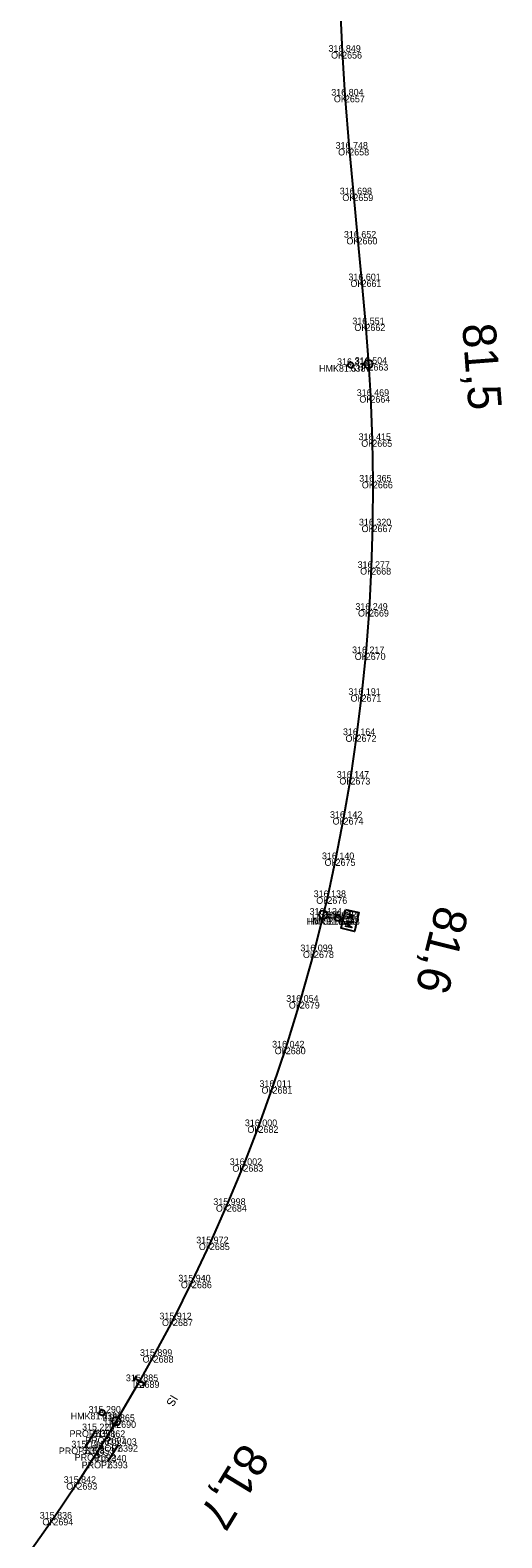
# Model space of a CAD drawing. Extents: x -621782 to -610392, y -1141853 to -1122321.
# Drawn here: x -613948.9 to -613864.2, y -1131544.7 to -1131273.8 of the extents above; entities that cross this region are included whole.
import ezdxf

# ---------------------------------------------------------------- set-up
doc = ezdxf.new("R2010")
doc.units = 0
for name, color, linetype in [('Vrstva 1', 7, 'Continuous'), ('Vrstva 19', 7, 'Continuous'), ('Vrstva 3', 7, 'Continuous'), ('Vrstva 60', 7, 'Continuous'), ('Vrstva 61', 7, 'Continuous'), ('Vrstva 62', 7, 'Continuous'), ('Vrstva 7', 7, 'Continuous')]:
    doc.layers.add(name, color=color, linetype=linetype)

msp = doc.modelspace()

# ---------------------------------------------------------------- linework, layer by layer
at = {"layer": 'Vrstva 1'}
msp.add_lwpolyline([(-613893.19, -1131269.91), (-613892.85, -1131277.7), (-613892.35, -1131285.56), (-613891.57, -1131295.11), (-613890.83, -1131303.31), (-613890.09, -1131311.09), (-613889.36, -1131318.74), (-613888.66, -1131326.65), (-613888.12, -1131333.76), (-613887.77, -1131339.53), (-613887.43, -1131347.46), (-613887.32, -1131354.92), (-613887.38, -1131362.79), (-613887.62, -1131370.43), (-613888.02, -1131377.96), (-613888.61, -1131385.75), (-613889.36, -1131393.25), (-613890.25, -1131400.47), (-613891.36, -1131408.14), (-613892.58, -1131415.34), (-613894.02, -1131422.76), (-613895.5, -1131429.58), (-613896.24, -1131432.74), (-613897.9, -1131439.3), (-613900.44, -1131448.39), (-613902.97, -1131456.6), (-613905.35, -1131463.68), (-613907.87, -1131470.73), (-613910.58, -1131477.72), (-613913.54, -1131484.89), (-613916.6, -1131491.78), (-613919.82, -1131498.64), (-613923.22, -1131505.44), (-613926.7, -1131512.01), (-613929.23, -1131516.55), (-613933.43, -1131523.73), (-613935.16, -1131526.59), (-613937.06, -1131529.64), (-613940.4, -1131534.83), (-613944.71, -1131541.24), (-613948.88, -1131547.16)], dxfattribs=at)
at = {"layer": 'Vrstva 19'}
for p, q in [((-613939.03, -1131528.46), (-613937.11, -1131525.37)), ((-613933.09, -1131528.01), (-613934.93, -1131531))]:
    msp.add_line(p, q, dxfattribs=at)
at = {"layer": 'Vrstva 3'}
for p, q in [((-613929.84, -1131515.61), (-613930.35, -1131516.48)), ((-613928.37, -1131517.05), (-613930.09, -1131516.04)), ((-613928.12, -1131516.62), (-613928.62, -1131517.48))]:
    msp.add_line(p, q, dxfattribs=at)
at = {"layer": 'Vrstva 60'}
for p, q in [((-613892.85, -1131277.7), (-613892.85, -1131277.7)), ((-613892.35, -1131285.56), (-613892.35, -1131285.56)), ((-613891.57, -1131295.11), (-613891.57, -1131295.11)), ((-613890.83, -1131303.31), (-613890.83, -1131303.31)), ((-613890.09, -1131311.09), (-613890.09, -1131311.09)), ((-613889.36, -1131318.74), (-613889.36, -1131318.74)), ((-613888.66, -1131326.65), (-613888.66, -1131326.65)), ((-613891.32, -1131333.97), (-613891.32, -1131333.97)), ((-613888.12, -1131333.76), (-613888.12, -1131333.76)), ((-613887.77, -1131339.53), (-613887.77, -1131339.53)), ((-613887.43, -1131347.46), (-613887.43, -1131347.46)), ((-613887.32, -1131354.92), (-613887.32, -1131354.92)), ((-613887.38, -1131362.79), (-613887.38, -1131362.79)), ((-613887.62, -1131370.43), (-613887.62, -1131370.43)), ((-613888.02, -1131377.96), (-613888.02, -1131377.96)), ((-613888.61, -1131385.75), (-613888.61, -1131385.75)), ((-613889.36, -1131393.25), (-613889.36, -1131393.25)), ((-613890.25, -1131400.47), (-613890.25, -1131400.47)), ((-613891.36, -1131408.14), (-613891.36, -1131408.14)), ((-613892.58, -1131415.34), (-613892.58, -1131415.34)), ((-613894.02, -1131422.76), (-613894.02, -1131422.76)), ((-613895.5, -1131429.58), (-613895.5, -1131429.58)), ((-613896.24, -1131432.74), (-613896.24, -1131432.74)), ((-613893.6, -1131433.35), (-613893.6, -1131433.35)), ((-613893.26, -1131433.34), (-613893.26, -1131433.34)), ((-613897.9, -1131439.3), (-613897.9, -1131439.3)), ((-613900.44, -1131448.39), (-613900.44, -1131448.39)), ((-613902.97, -1131456.6), (-613902.97, -1131456.6)), ((-613905.35, -1131463.68), (-613905.35, -1131463.68)), ((-613907.87, -1131470.73), (-613907.87, -1131470.73)), ((-613910.58, -1131477.72), (-613910.58, -1131477.72)), ((-613913.54, -1131484.89), (-613913.54, -1131484.89)), ((-613916.6, -1131491.78), (-613916.6, -1131491.78)), ((-613919.82, -1131498.64), (-613919.82, -1131498.64)), ((-613923.22, -1131505.44), (-613923.22, -1131505.44)), ((-613926.7, -1131512.01), (-613926.7, -1131512.01)), ((-613929.23, -1131516.55), (-613929.23, -1131516.55)), ((-613935.94, -1131522.22), (-613935.94, -1131522.22)), ((-613933.43, -1131523.73), (-613933.43, -1131523.73)), ((-613937.11, -1131525.37), (-613937.11, -1131525.37)), ((-613935.16, -1131526.59), (-613935.16, -1131526.59)), ((-613939.03, -1131528.46), (-613939.03, -1131528.46)), ((-613937.06, -1131529.64), (-613937.06, -1131529.64)), ((-613933.09, -1131528.01), (-613933.09, -1131528.01)), ((-613934.93, -1131531), (-613934.93, -1131531)), ((-613940.4, -1131534.83), (-613940.4, -1131534.83)), ((-613944.71, -1131541.24), (-613944.71, -1131541.24))]:
    msp.add_line(p, q, dxfattribs=at)
at = {"layer": 'Vrstva 7'}
for p, q in [((-613891.32, -1131333.92), (-613891.31, -1131334.02)), ((-613893.58, -1131433.3), (-613893.61, -1131433.39)), ((-613893.26, -1131433.34), (-613892.65, -1131433.48)), ((-613891.19, -1131433.09), (-613892.01, -1131433.44)), ((-613890.6, -1131432.91), (-613891.82, -1131432.63)), ((-613890.79, -1131433.73), (-613891.42, -1131432.73)), ((-613935.91, -1131522.18), (-613935.96, -1131522.26))]:
    msp.add_line(p, q, dxfattribs=at)
msp.add_lwpolyline([(-613892.26, -1131431.79), (-613889.84, -1131432.35), (-613890.63, -1131435.75), (-613893.05, -1131435.18)], close=True, dxfattribs=at)
msp.add_lwpolyline([(-613892.1, -1131433.85), (-613890.89, -1131434.13), (-613892.21, -1131434.32), (-613891.1, -1131435.06), (-613892.32, -1131434.77)], dxfattribs=at)
for centre, radius in [((-613891.32, -1131333.97), 0.5), ((-613888.12, -1131333.76), 0.75), ((-613896.24, -1131432.74), 0.75), ((-613893.6, -1131433.35), 0.5), ((-613935.94, -1131522.22), 0.5), ((-613933.43, -1131523.73), 0.75)]:
    msp.add_circle(centre, radius, dxfattribs=at)

# ---------------------------------------------------------------- texts
at = {"layer": 'Vrstva 3'}
msp.add_text('IS', height=1.5, rotation=239.7203, dxfattribs=at).set_placement((-613923.55, -1131518.86))
at = {"layer": 'Vrstva 60'}
for s, p in [('2656', (-613892.85, -1131278.9)), ('2657', (-613892.35, -1131286.76)), ('2658', (-613891.57, -1131296.31)), ('2659', (-613890.83, -1131304.51)), ('2660', (-613890.09, -1131312.29)), ('2661', (-613889.36, -1131319.94)), ('2662', (-613888.66, -1131327.84)), ('6387', (-613891.32, -1131335.17)), ('2663', (-613888.12, -1131334.96)), ('2664', (-613887.77, -1131340.73)), ('2665', (-613887.43, -1131348.66)), ('2666', (-613887.32, -1131356.12)), ('2667', (-613887.38, -1131363.99)), ('2668', (-613887.62, -1131371.62)), ('2669', (-613888.02, -1131379.16)), ('2670', (-613888.61, -1131386.95)), ('2671', (-613889.36, -1131394.45)), ('2672', (-613890.25, -1131401.67)), ('2673', (-613891.36, -1131409.34)), ('2674', (-613892.58, -1131416.54)), ('2675', (-613894.02, -1131423.96)), ('2676', (-613895.5, -1131430.78)), ('2677', (-613896.24, -1131433.94)), ('6389', (-613893.6, -1131434.55)), ('6388', (-613893.26, -1131434.54)), ('2678', (-613897.9, -1131440.51)), ('2679', (-613900.44, -1131449.59)), ('2680', (-613902.97, -1131457.8)), ('2681', (-613905.35, -1131464.88)), ('2682', (-613907.87, -1131471.93)), ('2683', (-613910.58, -1131478.92)), ('2684', (-613913.54, -1131486.09)), ('2685', (-613916.6, -1131492.98)), ('2686', (-613919.82, -1131499.84)), ('2687', (-613923.22, -1131506.64)), ('2688', (-613926.7, -1131513.21)), ('2689', (-613929.23, -1131517.75)), ('6390', (-613935.94, -1131523.42)), ('2690', (-613933.43, -1131524.93)), ('6391', (-613937.11, -1131526.57)), ('2691', (-613935.16, -1131527.79)), ('6394', (-613939.03, -1131529.66)), ('2692', (-613937.06, -1131530.84)), ('6392', (-613933.09, -1131529.21)), ('6393', (-613934.93, -1131532.2)), ('2693', (-613940.4, -1131536.03)), ('2694', (-613944.71, -1131542.44))]:
    msp.add_text(s, height=1.2, dxfattribs=at).set_placement(p)
at = {"layer": 'Vrstva 61'}
for s, p in [('316.849', (-613895.3, -1131277.7)), ('316.804', (-613894.8, -1131285.56)), ('316.748', (-613894.02, -1131295.11)), ('316.698', (-613893.28, -1131303.31)), ('316.652', (-613892.53, -1131311.09)), ('316.601', (-613891.72, -1131318.74)), ('316.551', (-613891.02, -1131326.65)), ('316.312', (-613893.76, -1131333.97)), ('316.504', (-613890.57, -1131333.76)), ('316.469', (-613890.22, -1131339.53)), ('316.415', (-613889.89, -1131347.46)), ('316.365', (-613889.78, -1131354.92)), ('316.320', (-613889.83, -1131362.79)), ('316.277', (-613890.07, -1131370.43)), ('316.249', (-613890.47, -1131377.96)), ('316.217', (-613891.06, -1131385.75)), ('316.191', (-613891.72, -1131393.25)), ('316.164', (-613892.7, -1131400.47)), ('316.147', (-613893.81, -1131408.14)), ('316.142', (-613895.03, -1131415.34)), ('316.140', (-613896.47, -1131422.76)), ('316.138', (-613897.96, -1131429.58)), ('316.134', (-613898.69, -1131432.74)), ('316.022', (-613896.05, -1131433.35)), ('315.484', (-613895.71, -1131433.34)), ('316.099', (-613900.35, -1131439.3)), ('316.054', (-613902.89, -1131448.39)), ('316.042', (-613905.42, -1131456.6)), ('316.011', (-613907.7, -1131463.68)), ('316.000', (-613910.32, -1131470.73)), ('316.002', (-613913.03, -1131477.72)), ('315.998', (-613915.99, -1131484.89)), ('315.972', (-613919.05, -1131491.78)), ('315.940', (-613922.27, -1131498.64)), ('315.912', (-613925.67, -1131505.44)), ('315.899', (-613929.16, -1131512.01)), ('315.885', (-613931.69, -1131516.55)), ('315.290', (-613938.39, -1131522.22)), ('315.223', (-613939.56, -1131525.37)), ('315.865', (-613935.88, -1131523.73)), ('315.862', (-613937.61, -1131526.59)), ('315.403', (-613935.54, -1131528.01)), ('315.194', (-613941.48, -1131528.46)), ('315.853', (-613939.51, -1131529.64)), ('315.340', (-613937.38, -1131531)), ('315.842', (-613942.85, -1131534.83)), ('315.836', (-613947.16, -1131541.24))]:
    msp.add_text(s, height=1.2, dxfattribs=at).set_placement(p)
at = {"layer": 'Vrstva 62'}
for s, p in [('OK', (-613894.83, -1131278.9)), ('OK', (-613894.33, -1131286.76)), ('OK', (-613893.56, -1131296.31)), ('OK', (-613892.81, -1131304.51)), ('OK', (-613892.07, -1131312.29)), ('OK', (-613891.35, -1131319.94)), ('OK', (-613890.65, -1131327.84)), ('HMK81.5', (-613896.99, -1131335.17)), ('HM', (-613890.15, -1131334.96)), ('OK', (-613889.75, -1131340.73)), ('OK', (-613889.41, -1131348.66)), ('OK', (-613889.31, -1131356.12)), ('OK', (-613889.36, -1131363.99)), ('OK', (-613889.61, -1131371.62)), ('OK', (-613890, -1131379.16)), ('OK', (-613890.59, -1131386.95)), ('OK', (-613891.34, -1131394.45)), ('OK', (-613892.24, -1131401.67)), ('OK', (-613893.34, -1131409.34)), ('OK', (-613894.56, -1131416.54)), ('OK', (-613896, -1131423.96)), ('OK', (-613897.49, -1131430.78)), ('HMK81.6', (-613899.26, -1131434.55)), ('HMC81.6', (-613899, -1131434.54)), ('HM', (-613898.27, -1131433.94)), ('OK', (-613899.88, -1131440.51)), ('OK', (-613902.42, -1131449.59)), ('OK', (-613904.96, -1131457.8)), ('OK', (-613907.33, -1131464.88)), ('OK', (-613909.86, -1131471.93)), ('OK', (-613912.56, -1131478.92)), ('OK', (-613915.52, -1131486.09)), ('OK', (-613918.58, -1131492.98)), ('OK', (-613921.81, -1131499.84)), ('OK', (-613925.2, -1131506.64)), ('OK', (-613928.69, -1131513.21)), ('IS', (-613930.46, -1131517.75)), ('HMK81.7', (-613941.6, -1131523.42)), ('HM', (-613935.46, -1131524.93)), ('PROPZ', (-613941.81, -1131526.57)), ('PROP', (-613939, -1131527.79)), ('PROPZ', (-613943.73, -1131529.66)), ('PROP', (-613940.89, -1131530.84)), ('PROPZ', (-613937.79, -1131529.21)), ('PROPZ', (-613939.63, -1131532.2)), ('OK', (-613942.39, -1131536.03)), ('OK', (-613946.69, -1131542.44))]:
    msp.add_text(s, height=1.2, dxfattribs=at).set_placement(p)
at = {"layer": 'Vrstva 7'}
for s, rotation, p in [('81,5', 274.3747, (-613871.29, -1131326.67)), ('81,6', 255.8345, (-613875.89, -1131430.84)), ('81,7', 238.707, (-613910.73, -1131527.34))]:
    msp.add_text(s, height=6, rotation=rotation, dxfattribs=at).set_placement(p)

doc.saveas('drawing.dxf')
